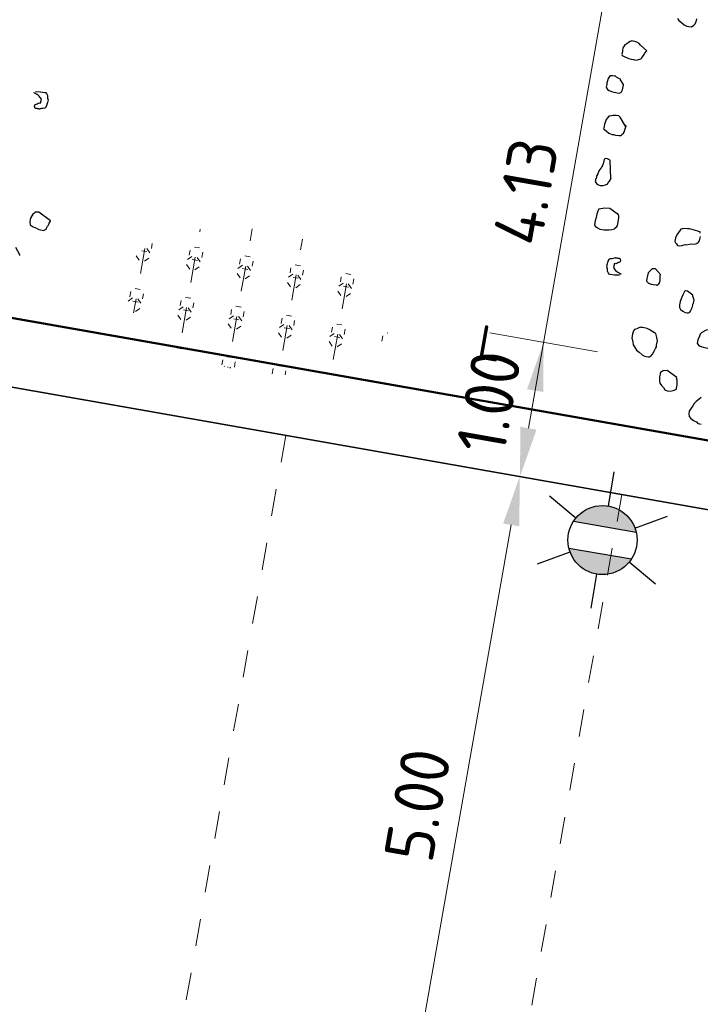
# Model space of a CAD drawing. Header units: metres. Extents: x 2514 to 227642, y 1683 to 852646.
# Tile 290 of 462: x 113951.15 to 113956.14, y 426280.52 to 426287.73. Entities that reach past the tile are written whole.
import ezdxf
from ezdxf.enums import TextEntityAlignment as Align

# ---------------------------------------------------------------- set-up
doc = ezdxf.new("R2010")
doc.units = ezdxf.units.M
doc.linetypes.add('VW-1-1_STREEP', pattern=[2, 1, -1])
doc.layers.get('Defpoints').update_dxf_attribs({"color": 244, "lineweight": 35})
for name, color, linetype, lineweight in [('N-WE-GR-BOOM-S', 94, 'Continuous', 25), ('N-WE-GR-HEESTER-S', 94, 'Continuous', 13), ('N-WE-IE-MEUBILAIR_WEGMEUBILAIR_LICHTMAST-S', 7, 'Continuous', 25), ('N-WE-VH-KANTOPSLUITING_ACHTERKANTBAND-G', 1, 'Continuous', 50), ('N-WE-VH-KANTOPSLUITING_TALUDBAND-G', 2, 'Continuous', 35), ('N-WE-VH-M', 7, 'Continuous', 18), ('N-WE-VW-MARKERING_LANGS_STREEP_11_010-G', 7, 'VW-1-1_STREEP', 13)]:
    doc.layers.add(name, color=color, linetype=linetype, lineweight=lineweight)
doc.styles.add('NLCS-ISO', font='NLCS-ISO.ttf', dxfattribs={"height": 1.8})
doc.styles.add('NLCS-ISO-M200-T18', font='NLCS-ISO.ttf', dxfattribs={"height": 0.36})
doc.dimstyles.new('NLCS-M200-T18-PIJL_L2_H1', dxfattribs={"dimscale": 0.2, "dimtxt": 2.5, "dimasz": 1.8, "dimexe": 2, "dimexo": 2, "dimgap": 0.7, "dimtad": 1, "dimzin": 0, "dimdsep": 46, "dimtxsty": 'NLCS-ISO-M200-T18', "dimcen": 0, "dimdle": 2, "dimclrd": 256, "dimclre": 256, "dimclrt": 1, "dimadec": 1, "dimazin": 0, "dimtfac": 1, "dimtdec": 3, "dimtofl": 0, "dimtmove": 0, "dimatfit": 3, "dimfxl": 2, "dimfxlon": 1, "dimtfillclr": 256, "dimtolj": 1, "dimtzin": 0, "dimlwd": -1, "dimlwe": -1, "dimarcsym": 0})

# ---------------------------------------------------------------- blocks, each defined once
blk = doc.blocks.new('SGR-BOOM_11')
at = {"flags": 128}
for points in [[(-4.044068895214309, 1.795071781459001), (-4.019396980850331, 1.770196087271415), (-3.976079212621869, 1.745327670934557), (-3.932557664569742, 1.720451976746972), (-3.88923989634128, 1.708014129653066), (-3.858352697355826, 1.708014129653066), (-3.82125021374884, 1.708014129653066), (-3.790159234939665, 1.73910510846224), (-3.777932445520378, 1.757758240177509), (-3.765487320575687, 1.795071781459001), (-3.765487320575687, 1.838185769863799)], [(4.170164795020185, 0.4556706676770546), (4.244369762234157, 0.4681085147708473), (4.275460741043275, 0.4681085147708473), (4.306347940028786, 0.4681085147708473), (4.325008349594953, 0.4681085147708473), (4.337438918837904, 0.4556706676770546), (4.355895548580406, 0.4308022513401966), (4.3620962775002, 0.3939035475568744), (4.374541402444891, 0.369027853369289), (4.374541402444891, 0.3503747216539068), (4.374541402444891, 0.3317215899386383), (4.368326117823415, 0.2823923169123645), (4.3620962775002, 0.2575166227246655), (4.355895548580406, 0.2450787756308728), (4.343450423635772, 0.238863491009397), (4.318778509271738, 0.2326482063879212), (4.300118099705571, 0.2264256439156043), (4.287891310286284, 0.2206251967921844), (4.28169058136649, 0.2206251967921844), (4.275460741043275, 0.2144026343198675), (4.2692454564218, 0.2144026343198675), (4.263030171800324, 0.2144026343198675), (4.256800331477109, 0.2144026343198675), (4.250599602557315, 0.2144026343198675), (4.238372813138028, 0.2144026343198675), (4.232142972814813, 0.2144026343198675), (4.225913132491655, 0.2144026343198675), (4.219712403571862, 0.2144026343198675), (4.207281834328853, 0.2144026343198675), (4.201051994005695, 0.2206251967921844), (4.201051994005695, 0.2264256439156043), (4.19482215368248, 0.238863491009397), (4.19482215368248, 0.2450787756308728), (4.19482215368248, 0.2575166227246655), (4.201051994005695, 0.2699544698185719), (4.213482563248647, 0.2761697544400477), (4.219712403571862, 0.2761697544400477), (4.225913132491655, 0.2823923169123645), (4.238372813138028, 0.2948301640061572), (4.250599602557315, 0.301045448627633), (4.263030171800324, 0.301045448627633), (4.275460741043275, 0.3072607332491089), (4.275460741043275, 0.3134832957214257), (4.275460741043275, 0.3196985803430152), (4.275460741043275, 0.3317215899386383), (4.275460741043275, 0.3379368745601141), (4.275460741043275, 0.344159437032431), (4.275460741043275, 0.3628125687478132), (4.256800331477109, 0.3814657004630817), (4.238372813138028, 0.4001188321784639), (4.219712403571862, 0.4125566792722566), (4.201051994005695, 0.4187792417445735), (4.182595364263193, 0.4249945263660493), (4.170164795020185, 0.4308022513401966), (4.163949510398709, 0.4308022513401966), (4.157734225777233, 0.4308022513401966), (4.157734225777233, 0.4370175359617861), (4.157734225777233, 0.4432328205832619)], [(-4.521001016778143, 0.1103512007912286), (-4.620081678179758, 0.2280849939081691), (-4.644739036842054, 0.2405228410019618), (-4.681856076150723, 0.2405228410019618), (-4.725377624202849, 0.2343002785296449), (-4.774910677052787, 0.2156471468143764), (-4.787137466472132, 0.2094318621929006), (-4.793352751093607, 0.2032092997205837), (-4.799582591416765, 0.191193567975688), (-4.81822844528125, 0.1538800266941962), (-4.81822844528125, 0.1414421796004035), (-4.824443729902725, 0.1103512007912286), (-4.83067357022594, 0.08589762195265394), (-4.83067357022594, 0.04858408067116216), (-4.83067357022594, 0.02371566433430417), (-4.83067357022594, 0.01749310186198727), (-4.81822844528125, 0.005062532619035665), (-4.781125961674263, -0.013183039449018), (-4.743819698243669, -0.0318361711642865), (-4.694286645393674, -0.0442740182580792), (-4.675830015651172, -0.0442740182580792), (-4.644739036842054, -0.0442740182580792), (-4.595205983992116, -0.0442740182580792), (-4.55810350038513, -0.0380514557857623), (-4.55810350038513, -0.0318361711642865), (-4.551888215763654, -0.0193983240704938), (-4.533227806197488, 0.005062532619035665), (-4.521001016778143, 0.02993094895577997), (-4.521001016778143, 0.05480664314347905), (-4.514785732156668, 0.1165737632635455), (-4.514785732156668, 0.1165737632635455), (-4.521001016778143, 0.1103512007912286), (-4.514785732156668, 0.1165737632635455), (-4.514785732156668, 0.1165737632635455), (-4.521001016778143, 0.1165737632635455)], [(-4.601421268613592, -0.6822577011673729), (-4.657184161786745, -0.4281442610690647), (-4.669614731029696, -0.4157064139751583), (-4.700501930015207, -0.4094838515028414), (-4.725377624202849, -0.4094838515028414), (-4.737604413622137, -0.4157064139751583), (-4.743819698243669, -0.4281442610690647), (-4.750034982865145, -0.4903262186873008), (-4.756264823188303, -0.5272176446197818), (-4.756264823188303, -0.5334329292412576), (-4.756264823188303, -0.5396554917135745), (-4.762480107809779, -0.5458707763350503), (-4.768695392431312, -0.5520933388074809), (-4.787137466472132, -0.5893996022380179), (-4.799582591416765, -0.6325135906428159), (-4.799582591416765, -0.6511667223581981), (-4.805797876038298, -0.6636045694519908), (-4.805797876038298, -0.6822577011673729), (-4.812013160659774, -0.6822577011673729), (-4.812013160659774, -0.6884729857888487), (-4.812013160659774, -0.7009108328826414), (-4.812013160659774, -0.7191564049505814), (-4.81822844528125, -0.7315869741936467), (-4.81822844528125, -0.7440248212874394), (-4.81822844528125, -0.7502473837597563), (-4.81822844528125, -0.7689005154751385), (-4.805797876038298, -0.7813383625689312), (-4.793352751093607, -0.7937689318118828), (-4.774910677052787, -0.8057919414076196), (-4.762480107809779, -0.8057919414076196), (-4.737604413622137, -0.8120072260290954), (-4.731592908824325, -0.8120072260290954), (-4.694286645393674, -0.8057919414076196), (-4.663399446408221, -0.787553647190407), (-4.632308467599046, -0.7689005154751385), (-4.632308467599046, -0.7626779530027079), (-4.632308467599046, -0.7564626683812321), (-4.626296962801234, -0.7564626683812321), (-4.626296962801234, -0.7378095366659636), (-4.613866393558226, -0.7253716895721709), (-4.601421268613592, -0.7009108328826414), (-4.601421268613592, -0.6822577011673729), (-4.601421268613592, -0.6822577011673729), (-4.601421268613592, -0.6884729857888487)], [(-4.397059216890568, -1.190077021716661), (-4.539443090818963, -1.121679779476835), (-4.613866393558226, -1.127895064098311), (-4.669614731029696, -1.146548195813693), (-4.700501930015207, -1.158986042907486), (-4.700501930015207, -1.165201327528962), (-4.706717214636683, -1.190077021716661), (-4.712947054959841, -1.233191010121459), (-4.712947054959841, -1.282935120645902), (-4.719147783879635, -1.332264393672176), (-4.719147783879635, -1.388231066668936), (-4.706717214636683, -1.412691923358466), (-4.669614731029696, -1.431345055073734), (-4.632308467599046, -1.443782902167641), (-4.595205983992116, -1.443782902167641), (-4.564318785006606, -1.443782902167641), (-4.533227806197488, -1.43756033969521), (-4.496125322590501, -1.431345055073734), (-4.459037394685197, -1.418907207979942), (-4.421920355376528, -1.400668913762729), (-4.415705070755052, -1.388231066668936), (-4.39082937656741, -1.363355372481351), (-4.384614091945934, -1.344702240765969), (-4.384614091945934, -1.319826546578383), (-4.384614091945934, -1.295372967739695), (-4.384614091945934, -1.258066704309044), (-4.384614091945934, -1.233191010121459), (-4.39082937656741, -1.202514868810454), (-4.409489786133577, -1.177639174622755), (-4.421920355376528, -1.171423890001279)], [(-3.177043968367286, -1.226975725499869), (-3.319646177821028, -1.214537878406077), (-3.344318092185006, -1.214537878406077), (-3.369193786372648, -1.214537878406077), (-3.424942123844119, -1.220753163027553), (-3.437168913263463, -1.226975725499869), (-3.462044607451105, -1.239406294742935), (-3.468259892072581, -1.251844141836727), (-3.505362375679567, -1.332264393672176), (-3.517807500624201, -1.375793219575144), (-3.517807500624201, -1.406469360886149), (-3.517807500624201, -1.431345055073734), (-3.505362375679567, -1.449998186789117), (-3.486716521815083, -1.462436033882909), (-3.468259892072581, -1.481089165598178), (-3.437168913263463, -1.481089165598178), (-3.400066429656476, -1.468651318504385), (-3.381420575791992, -1.456213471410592), (-3.36296394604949, -1.449998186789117), (-3.350533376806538, -1.449998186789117), (-3.300985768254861, -1.431345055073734), (-3.276328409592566, -1.425122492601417), (-3.226780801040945, -1.418907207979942), (-3.19568982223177, -1.406469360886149), (-3.189489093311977, -1.400668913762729), (-3.177043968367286, -1.388231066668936), (-3.164817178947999, -1.357140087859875), (-3.164817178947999, -1.332264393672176), (-3.158601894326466, -1.295372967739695)], [(-3.171032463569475, -1.245628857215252), (-3.177043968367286, -1.233191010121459), (-3.177043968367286, -1.226975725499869), (-3.183259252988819, -1.226975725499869), (-3.19568982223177, -1.226975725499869), (-3.19568982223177, -1.220753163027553)], [(-4.229988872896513, -2.056890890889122), (-4.304193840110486, -2.069328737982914), (-4.33508103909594, -2.069328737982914), (-4.366172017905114, -2.069328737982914), (-4.384614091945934, -2.069328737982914), (-4.397059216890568, -2.056890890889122), (-4.415705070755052, -2.032022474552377), (-4.421920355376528, -1.995123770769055), (-4.434147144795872, -1.970255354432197), (-4.434147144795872, -1.951602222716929), (-4.434147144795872, -1.932941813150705), (-4.428150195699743, -1.883612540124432), (-4.421920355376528, -1.858736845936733), (-4.415705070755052, -1.846306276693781), (-4.403274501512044, -1.840083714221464), (-4.378602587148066, -1.833868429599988), (-4.359956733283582, -1.827645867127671), (-4.347511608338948, -1.821430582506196), (-4.341296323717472, -1.821430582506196), (-4.33508103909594, -1.815215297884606), (-4.329069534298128, -1.815215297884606), (-4.322854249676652, -1.815215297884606), (-4.316624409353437, -1.815215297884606), (-4.310409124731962, -1.815215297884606), (-4.297978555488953, -1.815215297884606), (-4.291763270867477, -1.815215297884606), (-4.285533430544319, -1.815215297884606), (-4.27953648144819, -1.815215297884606), (-4.267091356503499, -1.815215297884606), (-4.260876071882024, -1.821430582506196), (-4.260876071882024, -1.827645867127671), (-4.254660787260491, -1.840083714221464), (-4.254660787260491, -1.846306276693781), (-4.254660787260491, -1.858736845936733), (-4.260876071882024, -1.871174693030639), (-4.273306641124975, -1.877397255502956), (-4.27953648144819, -1.877397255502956), (-4.285533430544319, -1.883612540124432), (-4.297978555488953, -1.896050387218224), (-4.310409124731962, -1.9022656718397), (-4.322854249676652, -1.9022656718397), (-4.33508103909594, -1.908488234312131), (-4.33508103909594, -1.914288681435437), (-4.33508103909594, -1.920511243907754), (-4.33508103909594, -1.932941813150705), (-4.33508103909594, -1.939164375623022), (-4.33508103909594, -1.945379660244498), (-4.33508103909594, -1.96403279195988), (-4.316624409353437, -1.98269320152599), (-4.297978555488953, -2.001346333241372), (-4.27953648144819, -2.013369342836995), (-4.260876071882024, -2.019584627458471), (-4.242215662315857, -2.025799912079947), (-4.229988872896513, -2.032022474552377), (-4.223773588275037, -2.032022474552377), (-4.217558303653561, -2.032022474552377), (-4.217558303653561, -2.038237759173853), (-4.217558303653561, -2.04446032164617)], [(4.358777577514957, -1.952431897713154), (4.358777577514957, -1.946209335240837), (4.358777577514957, -1.939994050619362), (4.358777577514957, -1.939994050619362), (4.282913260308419, -1.845476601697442)], [(-2.743633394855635, -3.617247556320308), (-2.768509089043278, -3.648338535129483), (-2.805611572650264, -3.685644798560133), (-2.824257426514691, -3.716320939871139), (-2.830283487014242, -3.722543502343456), (-2.842714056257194, -3.759849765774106), (-2.86137446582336, -3.797163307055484), (-2.87981653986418, -3.846492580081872), (-2.87981653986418, -3.883798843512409), (-2.867589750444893, -3.920697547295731), (-2.836498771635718, -3.945565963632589), (-2.793166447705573, -3.970441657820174), (-2.749848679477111, -3.982879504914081), (-2.725191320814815, -4.001532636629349), (-2.69410034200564, -4.001532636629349), (-2.675439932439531, -4.001532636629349)]]:
    blk.add_lwpolyline(points, dxfattribs=at)
for points in [[(-4.403274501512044, 1.249938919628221), (-4.508570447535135, 1.317928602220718), (-4.533227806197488, 1.336581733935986), (-4.570534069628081, 1.349019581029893), (-4.601421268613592, 1.355234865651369), (-4.626296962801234, 1.355234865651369), (-4.632308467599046, 1.355234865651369), (-4.650968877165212, 1.355234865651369), (-4.657184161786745, 1.349019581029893), (-4.669614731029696, 1.342804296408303), (-4.688056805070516, 1.324143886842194), (-4.712947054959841, 1.299690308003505), (-4.737604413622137, 1.281029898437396), (-4.750034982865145, 1.256161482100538), (-4.756264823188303, 1.231285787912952), (-4.756264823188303, 1.194394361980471), (-4.756264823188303, 1.150865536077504), (-4.756264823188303, 1.132212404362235), (-4.750034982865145, 1.119774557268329), (-4.719147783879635, 1.113559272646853), (-4.681856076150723, 1.10153626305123), (-4.644739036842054, 1.095313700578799), (-4.60765110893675, 1.089098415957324), (-4.576763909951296, 1.089098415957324), (-4.539443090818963, 1.089098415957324), (-4.514785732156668, 1.095313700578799), (-4.483694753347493, 1.113559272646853), (-4.471467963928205, 1.119774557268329), (-4.465238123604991, 1.132212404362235), (-4.459037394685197, 1.138427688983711), (-4.446592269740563, 1.169518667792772), (-4.44037698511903, 1.175741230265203), (-4.428150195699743, 1.200609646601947), (-4.428150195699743, 1.21263265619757), (-4.409489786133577, 1.243723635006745), (-4.403274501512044, 1.249938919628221)], [(-4.657184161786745, 0.7048133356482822), (-4.712947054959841, 0.766995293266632), (-4.712947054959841, 0.7732105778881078), (-4.737604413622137, 0.7794331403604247), (-4.774910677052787, 0.7918709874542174), (-4.793352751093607, 0.8038939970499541), (-4.799582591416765, 0.8038939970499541), (-4.805797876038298, 0.8038939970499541), (-4.836685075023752, 0.8038939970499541), (-4.867776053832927, 0.7980862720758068), (-4.873991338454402, 0.7980862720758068), (-4.873991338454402, 0.7918709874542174), (-4.880206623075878, 0.7856484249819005), (-4.892433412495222, 0.7545574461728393), (-4.898648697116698, 0.7172511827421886), (-4.898648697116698, 0.6865750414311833), (-4.898648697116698, 0.6679219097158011), (-4.898648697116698, 0.6430462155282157), (-4.898648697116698, 0.630608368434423), (-4.892433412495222, 0.6119552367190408), (-4.873991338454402, 0.593716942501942), (-4.84911564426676, 0.5812790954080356), (-4.812013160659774, 0.5750638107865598), (-4.774910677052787, 0.5688412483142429), (-4.743819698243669, 0.5688412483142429), (-4.725377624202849, 0.5688412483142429), (-4.694286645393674, 0.5688412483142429), (-4.675830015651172, 0.5812790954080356), (-4.669614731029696, 0.5874943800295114), (-4.663399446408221, 0.593716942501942), (-4.663399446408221, 0.605739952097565), (-4.657184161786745, 0.6243930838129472), (-4.657184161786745, 0.699012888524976), (-4.657184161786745, 0.7048133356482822)], [(4.71632383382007, -1.371237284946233), (4.524392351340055, -1.27837190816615), (4.505731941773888, -1.27837190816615), (4.474859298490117, -1.284594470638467), (4.468644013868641, -1.297032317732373), (4.443768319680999, -1.321900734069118), (4.425326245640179, -1.371237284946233), (4.419096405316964, -1.402328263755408), (4.419096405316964, -1.445849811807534), (4.431323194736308, -1.482748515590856), (4.481074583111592, -1.501401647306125), (4.530622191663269, -1.513839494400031), (4.567710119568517, -1.526277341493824), (4.64191508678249, -1.526277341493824), (4.648144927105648, -1.520054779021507), (4.673006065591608, -1.501401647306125), (4.679235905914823, -1.488963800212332), (4.685232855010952, -1.458287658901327), (4.697677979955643, -1.439634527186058), (4.703893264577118, -1.408543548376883), (4.710123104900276, -1.389890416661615), (4.71632383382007, -1.377452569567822), (4.71632383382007, -1.371237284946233)], [(-3.641545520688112, -1.945379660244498), (-3.728399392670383, -1.877397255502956), (-3.746841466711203, -1.877397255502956), (-3.771717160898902, -1.883612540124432), (-3.783943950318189, -1.896050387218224), (-3.802589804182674, -1.920511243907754), (-3.82125021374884, -1.951602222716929), (-3.827465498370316, -1.995123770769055), (-3.827465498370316, -2.038237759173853), (-3.827465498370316, -2.069328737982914), (-3.82125021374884, -2.081766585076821), (-3.790159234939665, -2.100419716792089), (-3.753056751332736, -2.106642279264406), (-3.715954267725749, -2.106642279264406), (-3.678648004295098, -2.106642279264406), (-3.672636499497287, -2.106642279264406), (-3.666421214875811, -2.106642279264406), (-3.641545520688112, -2.081766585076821), (-3.635330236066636, -2.069328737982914), (-3.629100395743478, -2.056890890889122), (-3.629100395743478, -2.032022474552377), (-3.641545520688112, -1.96403279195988), (-3.641545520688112, -1.957817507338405), (-3.641545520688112, -1.945379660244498)], [(-3.121499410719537, -2.162186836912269), (-3.208134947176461, -2.118658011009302), (-3.239022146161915, -2.118658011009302), (-3.245237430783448, -2.118658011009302), (-3.251452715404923, -2.131095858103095), (-3.263897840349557, -2.168409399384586), (-3.276328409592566, -2.21773867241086), (-3.28855519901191, -2.286135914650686), (-3.28855519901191, -2.335465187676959), (-3.282339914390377, -2.372778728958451), (-3.263897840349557, -2.397647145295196), (-3.226780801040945, -2.415892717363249), (-3.189489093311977, -2.428330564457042), (-3.158601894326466, -2.428330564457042), (-3.139941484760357, -2.428330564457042), (-3.121499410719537, -2.415892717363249), (-3.115284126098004, -2.397647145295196), (-3.109054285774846, -2.378994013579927), (-3.10283900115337, -2.354125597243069), (-3.10283900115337, -2.335465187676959), (-3.096623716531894, -2.323034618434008), (-3.096623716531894, -2.304796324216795), (-3.096623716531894, -2.292358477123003), (-3.096623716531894, -2.279920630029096), (-3.090408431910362, -2.27370534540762), (-3.090408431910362, -2.248829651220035), (-3.090408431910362, -2.230176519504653), (-3.121499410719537, -2.174624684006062), (-3.121499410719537, -2.162186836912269)], [(-2.55170191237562, -2.638915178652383), (-2.81182685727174, -2.620262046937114), (-2.842714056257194, -2.632699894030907), (-2.898462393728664, -2.676228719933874), (-2.917122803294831, -2.707319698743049), (-2.923338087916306, -2.737995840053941), (-2.935579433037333, -2.793955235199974), (-2.935579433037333, -2.849507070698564), (-2.904692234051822, -2.874375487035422), (-2.842714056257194, -2.886813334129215), (-2.774724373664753, -2.886813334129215), (-2.675439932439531, -2.843284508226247), (-2.619895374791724, -2.812193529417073), (-2.539256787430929, -2.744211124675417), (-2.533041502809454, -2.744211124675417), (-2.533041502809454, -2.725557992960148), (-2.533041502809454, -2.713120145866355), (-2.533041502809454, -2.688659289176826), (-2.539256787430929, -2.657568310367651), (-2.545486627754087, -2.651353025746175), (-2.55170191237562, -2.638915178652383)], [(-3.579567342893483, -2.800177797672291), (-3.666421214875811, -2.769086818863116), (-3.697308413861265, -2.756648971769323), (-3.740626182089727, -2.756648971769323), (-3.765487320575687, -2.756648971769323), (-3.783943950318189, -2.756648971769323), (-3.802589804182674, -2.756648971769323), (-3.845922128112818, -2.787739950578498), (-3.877013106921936, -2.806393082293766), (-3.88923989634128, -2.824631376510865), (-3.88923989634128, -2.843284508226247), (-3.895455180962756, -2.874375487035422), (-3.895455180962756, -2.929927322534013), (-3.870783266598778, -2.992109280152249), (-3.858352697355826, -3.029007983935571), (-3.833477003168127, -3.053876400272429), (-3.796374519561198, -3.097405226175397), (-3.753056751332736, -3.121866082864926), (-3.703509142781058, -3.152957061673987), (-3.666421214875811, -3.165387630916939), (-3.641545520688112, -3.165387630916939), (-3.610658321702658, -3.165387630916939), (-3.592012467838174, -3.159172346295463), (-3.573555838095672, -3.146734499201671), (-3.554895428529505, -3.115643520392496), (-3.536249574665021, -3.066314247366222), (-3.524022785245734, -3.022785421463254), (-3.517807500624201, -2.998331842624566), (-3.517807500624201, -2.973456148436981), (-3.517807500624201, -2.9116890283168), (-3.536249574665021, -2.861944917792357), (-3.56112526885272, -2.806393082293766), (-3.567340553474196, -2.806393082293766), (-3.573555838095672, -2.800177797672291), (-3.579567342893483, -2.800177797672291)], [(-3.146156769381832, -3.388417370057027), (-3.300985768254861, -3.313797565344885), (-3.356748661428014, -3.326235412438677), (-3.393851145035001, -3.357326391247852), (-3.393851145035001, -3.369764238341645), (-3.393851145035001, -3.38219480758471), (-3.393851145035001, -3.425308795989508), (-3.387635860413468, -3.481275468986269), (-3.375409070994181, -3.512366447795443), (-3.344318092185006, -3.543042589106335), (-3.313430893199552, -3.567918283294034), (-3.28855519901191, -3.599009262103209), (-3.251452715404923, -3.605224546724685), (-3.208134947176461, -3.605224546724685), (-3.164817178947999, -3.586571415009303), (-3.127510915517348, -3.567918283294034), (-3.121499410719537, -3.561695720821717), (-3.121499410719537, -3.543042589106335), (-3.121499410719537, -3.51816689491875), (-3.121499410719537, -3.499928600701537), (-3.121499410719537, -3.481275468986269), (-3.127510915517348, -3.462622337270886), (-3.127510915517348, -3.443969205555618), (-3.133726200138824, -3.425308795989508), (-3.139941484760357, -3.413285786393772), (-3.139941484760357, -3.40085521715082), (-3.146156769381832, -3.40085521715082), (-3.146156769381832, -3.394632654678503), (-3.146156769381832, -3.388417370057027)]]:
    blk.add_lwpolyline(points, close=True, dxfattribs=at)
blk = doc.blocks.new('SGR-HEESTERS-SO')
at = {"ltscale": 0.1}
h = blk.add_hatch(dxfattribs=at)
h.set_pattern_fill('GR-HEESTERS', color=256, scale=0.1, style=0, pattern_type=2)
h.set_pattern_definition([(0, (-2.018678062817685, -1.134114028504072), (0, 0.75), [0.07663900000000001, -0.6733610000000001]), (45, (-1.942038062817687, -1.134114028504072), (4.440892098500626e-17, 0.7499998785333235), [0.078192, -0.9824680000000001]), (90, (-1.886748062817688, -1.078824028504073), (-0.75, 4.592425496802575e-17), [0.07663900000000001, -0.6733610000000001]), (135, (-1.886748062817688, -1.002184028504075), (-0.7499998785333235, 4.440892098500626e-17), [0.078192, -0.9824680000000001]), (180, (-1.942038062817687, -0.9468940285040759), (-9.184850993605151e-17, -0.75), [0.07663900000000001, -0.6733610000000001]), (225, (-2.018678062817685, -0.9468940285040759), (-1.332267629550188e-16, -0.7499998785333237), [0.078192, -0.9824680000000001]), (270, (-2.073968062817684, -1.002184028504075), (0.75, -1.377727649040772e-16), [0.07663900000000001, -0.6733610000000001]), (315, (-2.073968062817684, -1.078824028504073), (0.7499998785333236, -1.776356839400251e-16), [0.078192, -0.9824680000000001]), (90, (-1.980358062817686, -1.227004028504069), (-0.75, 4.592425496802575e-17), [0.3744400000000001, -0.37546])])
edge = h.paths.add_edge_path()
edge.add_ellipse((0, 0), major_axis=(1.980358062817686, 0), ratio=0.5254120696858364, start_angle=0, end_angle=360, ccw=False)
at = {"ltscale": 0.1, "style": 'NLCS-ISO'}
blk.add_attdef('TYPE', text='', height=0.5, dxfattribs=at).set_placement((3.470943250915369, -0.01606055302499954), align=Align.MIDDLE_CENTER)
blk = doc.blocks.new('*D460')
at = {"layer": 'Defpoints', "color": 0, "transparency": 16777216}
for p in [(113952.4969110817, 426284.7927059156), (113954.8128434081, 426284.3849097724), (113951.6298357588, 426279.8684617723)]:
    blk.add_point(p, dxfattribs=at)
at = {"layer": 'N-WE-VH-M', "transparency": 16777216}
for p, q in [((113954.4189038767, 426284.4542757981), (113955.2067829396, 426284.3155437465)), ((113954.0081975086, 426279.8152112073), (113954.7504139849, 426284.0303641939)), ((113953.5518285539, 426279.5300316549), (113954.3397076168, 426279.3912996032))]:
    blk.add_line(p, q, dxfattribs=at)
for points in [[(113954.6913230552, 426284.0407690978), (113954.8095049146, 426284.01995929), (113954.8128434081, 426284.3849097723)], [(113953.9491065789, 426279.8256161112), (113954.0672884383, 426279.8048063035), (113953.9457680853, 426279.460665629)]]:
    blk.add_solid(points, dxfattribs=at)
at = {"layer": 'N-WE-VH-M', "color": 1, "transparency": 16777216, "insert": (113954.0641541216, 426281.9782805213), "char_height": 0.36, "attachment_point": 5, "rotation": 80.01356215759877, "style": 'NLCS-ISO-M200-T18'}
blk.add_mtext('\\A1;5.00', dxfattribs=at)
blk = doc.blocks.new('*D461')
at = {"layer": 'Defpoints', "color": 0, "transparency": 16777216}
for p in [(113952.7266583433, 426285.7676356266), (113954.9877809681, 426285.3694905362), (113952.4969110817, 426284.7927059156)]:
    blk.add_point(p, dxfattribs=at)
at = {"layer": 'N-WE-VH-M', "transparency": 16777216}
for p, q in [((113954.5938414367, 426285.4388565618), (113955.3817204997, 426285.3001245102)), ((113954.8767953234, 426284.7391872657), (113954.925351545, 426285.0149449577)), ((113954.4204263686, 426284.4540077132), (113955.2083054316, 426284.3152756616))]:
    blk.add_line(p, q, dxfattribs=at)
for points in [[(113954.8662606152, 426285.0253498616), (113954.9844424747, 426285.0045400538), (113954.9877809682, 426285.369490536)], [(113954.8177043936, 426284.7495921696), (113954.9358862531, 426284.7287823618), (113954.8143659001, 426284.3846416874)]]:
    blk.add_solid(points, dxfattribs=at)
at = {"layer": 'N-WE-VH-M', "color": 1, "transparency": 16777216, "insert": (113954.585921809, 426284.9325589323), "char_height": 0.36, "attachment_point": 5, "rotation": 80.01356215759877, "style": 'NLCS-ISO-M200-T18'}
blk.add_mtext('\\A1;1.00', dxfattribs=at)
blk = doc.blocks.new('*D663')
at = {"layer": 'Defpoints', "color": 0, "transparency": 16777216}
for p in [(113953.2688959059, 426288.84744711), (113955.5300812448, 426288.4492909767), (113952.4969110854, 426284.7927059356)]:
    blk.add_point(p, dxfattribs=at)
at = {"layer": 'N-WE-VH-M', "transparency": 16777216}
for p, q in [((113955.1361417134, 426288.5186570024), (113955.9240207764, 426288.3799249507)), ((113954.8767953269, 426284.7391872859), (113955.4676518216, 426288.0947453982)), ((113954.4204263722, 426284.4540077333), (113955.2083054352, 426284.3152756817))]:
    blk.add_line(p, q, dxfattribs=at)
for points in [[(113955.4085608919, 426288.1051503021), (113955.5267427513, 426288.0843404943), (113955.5300812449, 426288.4492909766)], [(113954.8177043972, 426284.7495921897), (113954.9358862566, 426284.728782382), (113954.8143659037, 426284.3846417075)]]:
    blk.add_solid(points, dxfattribs=at)
at = {"layer": 'N-WE-VH-M', "color": 1, "transparency": 16777216, "insert": (113954.8570719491, 426286.4724591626), "char_height": 0.36, "attachment_point": 5, "rotation": 80.01356215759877, "style": 'NLCS-ISO-M200-T18'}
blk.add_mtext('\\A1;4.13', dxfattribs=at)
blk = doc.blocks.new('N-SIE-WEG_LICHTMAST-SO')
h = blk.add_hatch(color=256)
h.paths.add_polyline_path([(1.162672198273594, 0.5, 0.6585046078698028), (-1.162672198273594, 0.5)])
h.paths.add_polyline_path([(-1.162672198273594, -0.5, 0.6585046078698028), (1.162672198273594, -0.5)])
at = {"flags": 128}
for points in [[(8.349587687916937e-10, 1.265625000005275), (1.669846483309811e-09, 2.53125000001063)], [(-2.192125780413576, 1.265625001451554), (-1.096064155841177, 0.6328125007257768)], [(1.096064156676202, 0.6328124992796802), (2.192125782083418, 1.26562499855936)], [(-1.162672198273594, 0.5), (1.162672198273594, 0.5)], [(-2.192125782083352, -1.26562499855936), (-1.096064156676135, -0.6328124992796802)], [(-1.162672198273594, -0.5), (1.162672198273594, -0.5)], [(2.192125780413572, -1.265625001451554), (1.096064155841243, -0.6328125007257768)], [(-8.349587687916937e-10, -1.265625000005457), (-1.669775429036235e-09, -2.53125000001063)]]:
    blk.add_lwpolyline(points, dxfattribs=at)
at = {"ltscale": 0.5}
blk.add_circle((0, 0), 1.265625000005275, dxfattribs=at)
at = {"style": 'NLCS-ISO'}
blk.add_attdef('TYPE', text='', height=1.8, dxfattribs=at).set_placement((1.669846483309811e-09, 2.53125000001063), align=Align.BOTTOM_CENTER)

msp = doc.modelspace()

# ---------------------------------------------------------------- linework, layer by layer
at = {"layer": 'N-WE-VH-KANTOPSLUITING_ACHTERKANTBAND-G', "ltscale": 0.2}
msp.add_lwpolyline([(113938.7076473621, 426287.728451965), (113970.1251949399, 426282.1963582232)], dxfattribs=at)
at = {"layer": 'N-WE-VH-KANTOPSLUITING_TALUDBAND-G', "ltscale": 0.1}
msp.add_lwpolyline([(113938.552283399, 426287.248116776), (113970.0386064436, 426281.7039128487)], dxfattribs=at)
at = {"layer": 'N-WE-VW-MARKERING_LANGS_STREEP_11_010-G', "ltscale": 0.2}
for p, q in [((113952.2311482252, 426279.7625809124), (113953.0982235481, 426284.6868250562)), ((113954.693270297, 426279.3290432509), (113955.5603456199, 426284.2532873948))]:
    msp.add_line(p, q, dxfattribs=at)

# ---------------------------------------------------------------- block references
at = {"layer": 'N-WE-GR-BOOM-S', "ltscale": 0.2, "xscale": 0.5, "yscale": 0.5, "rotation": 350.0500476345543}
for p in [(113949.170817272, 426287.3419519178), (113957.804952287, 426286.5086413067)]:
    msp.add_blockref('SGR-BOOM_11', p, dxfattribs=at)
at = {"layer": 'N-WE-GR-HEESTER-S', "xscale": 0.5, "yscale": 0.5, "zscale": 0.5, "rotation": 350.0135621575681}
msp.add_blockref('SGR-HEESTERS-SO', (113952.8895791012, 426285.6705428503), dxfattribs=at).add_auto_attribs({'TYPE': 'L'})
at = {"layer": 'N-WE-IE-MEUBILAIR_WEGMEUBILAIR_LICHTMAST-S', "xscale": 0.2, "yscale": 0.2, "zscale": 0.2, "rotation": 350.1566500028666}
msp.add_blockref('N-SIE-WEG_LICHTMAST-SO', (113955.4190083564, 426283.919613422), dxfattribs=at)

# ---------------------------------------------------------------- dimensions: what is measured, and where the dimension line sits
at = {"layer": 'N-WE-VH-M'}
for base, p1, p2, override, picture, middle in [((113955.5300812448, 426288.4492909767), (113952.4969110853, 426284.7927059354), (113953.2688959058, 426288.8474471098), {"dimclrt": 1}, '*D663', (113954.8570719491, 426286.4724591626)), ((113954.9877809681, 426285.3694905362), (113952.4969110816, 426284.7927059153), (113952.7266583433, 426285.7676356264), {"dimclrt": 1, "dimtofl": 1, "dimtmove": 1}, '*D461', (113954.585921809, 426284.9325589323)), ((113954.8128434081, 426284.3849097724), (113951.6298357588, 426279.868461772), (113952.4969110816, 426284.7927059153), {"dimclrt": 1}, '*D460', (113954.0641541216, 426281.9782805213))]:
    dim = msp.add_linear_dim(base=base, p1=p1, p2=p2, angle=80.01356215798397, dimstyle='NLCS-M200-T18-PIJL_L2_H1', override=override, dxfattribs=at)
    dim.commit()
    dim.dimension.update_dxf_attribs({"geometry": picture, "text_midpoint": middle})

doc.saveas('drawing.dxf')
